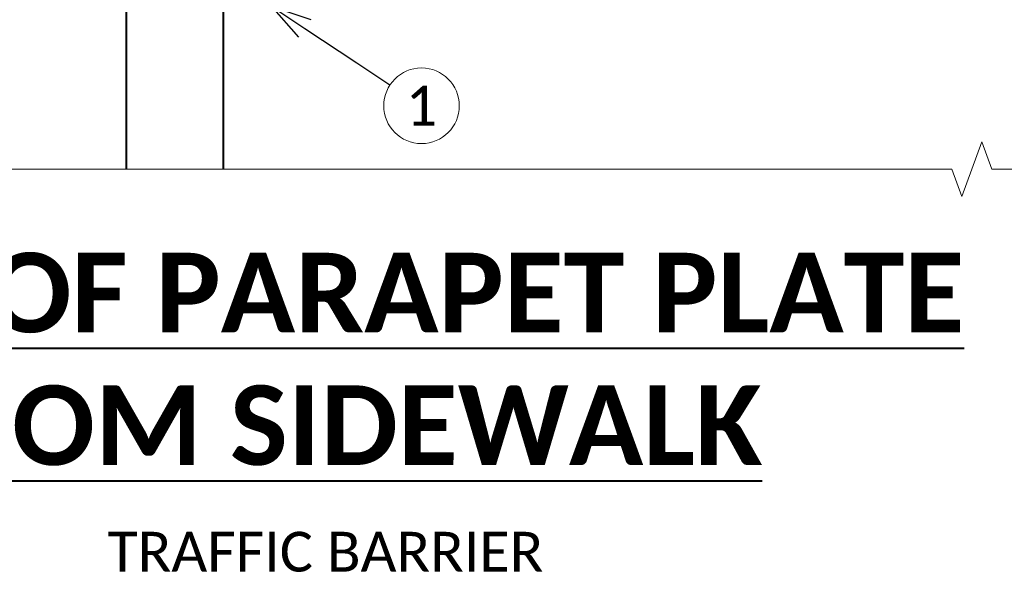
# Model space of a CAD drawing. Header units: metres. Extents: x -138 to 797, y -50 to 519.
# Tile 279 of 311: x 197 to 234, y 409 to 430. Entities that reach past the tile are written whole.
import ezdxf
from ezdxf import colors
from ezdxf.entities.mleader import LeaderData, LeaderLine
from ezdxf.math import Vec2, Vec3

# ---------------------------------------------------------------- set-up
doc = ezdxf.new("R2010")
doc.units = ezdxf.units.M
doc.header["$MEASUREMENT"] = 0
for name, color, linetype, lineweight in [('B_ANNO_BREAK', 7, 'Continuous', 18), ('B_ANNO_DIM', 7, 'Continuous', 18), ('B_ANNO_SYMB', 7, 'Continuous', 18), ('B_ANNO_TEXT', 7, 'Continuous', 18), ('B_ANNO_TEXT_TITLE', 7, 'Continuous', 40), ('B_DETAIL_OBJ', 7, 'Continuous', 40)]:
    doc.layers.add(name, color=color, linetype=linetype, lineweight=lineweight)
doc.styles.add('Annotative', font='calibri.ttf', dxfattribs={"height": 0.0625})
doc.styles.get("Standard").update_dxf_attribs({"font": 'calibri.ttf'})
doc.styles.add('Title', font='calibrib.ttf', dxfattribs={"height": 0.125})

# ---------------------------------------------------------------- blocks, each defined once
blk = doc.blocks.new('_Open30')
at = {"color": 0, "linetype": 'ByBlock', "lineweight": -2}
for p, q in [((-1, 0.268), (0, 0)), ((0, 0), (-1, -0.268)), ((0, 0), (-1, 0))]:
    blk.add_line(p, q, dxfattribs=at)
blk = doc.blocks.new('*U739')
at = {"layer": 'B_ANNO_BREAK', "flags": 128}
blk.add_lwpolyline([(362.3185, 157.2406), (346.1156, 157.2406), (345.7403, 158.2716), (344.9899, 156.2097), (344.6146, 157.2406), (307.3335, 157.2406), (306.9583, 158.2716), (306.2078, 156.2097), (305.8326, 157.2406), (281.8897, 157.2406)], dxfattribs=at)
at = {"layer": 'B_ANNO_SYMB'}
blk.add_circle((324.6129, 159.6292), 1.4255, dxfattribs=at)
at = {"layer": 'B_DETAIL_OBJ'}
for p, q in [((313.4689, 163.3743), (313.4689, 157.2406)), ((317.1289, 163.3743), (317.1289, 157.2406))]:
    blk.add_line(p, q, dxfattribs=at)
at = {"layer": 'B_ANNO_DIM', "insert": (304.0453, 143.5666), "char_height": 1.5, "width": 33.886937, "attachment_point": 1, "style": 'Annotative'}
blk.add_mtext('\\pxqc;TRAFFIC BARRIER', dxfattribs=at)
at = {"layer": 'B_ANNO_TEXT', "insert": (324.6129, 159.6292), "char_height": 1.5, "width": 3.563823, "attachment_point": 5, "style": 'Annotative'}
blk.add_mtext('1', dxfattribs=at)
at = {"layer": 'B_ANNO_TEXT_TITLE', "insert": (288.3003, 154.0871), "char_height": 3, "width": 65.300027, "attachment_point": 1, "style": 'Title'}
blk.add_mtext('\\pxqc;{\\LVIEW OF PARAPET PLATE\\PFROM SIDEWALK}', dxfattribs=at)
at = {"layer": 'B_ANNO_DIM'}
ml = blk.add_multileader_mtext('Standard', dxfattribs=at)
ml.set_content('', color=256)
ml.set_leader_properties()
ml.set_arrow_properties(name='OPEN30')
ml.build(insert=Vec2(0, 0))
ml.multileader.update_dxf_attribs({"text_right_attachment_type": 3, "dogleg_length": 0.0625, "arrow_head_size": 1.5, "scale": 24})
ctx = ml.context
ctx.base_point, ctx.scale, ctx.char_height, ctx.arrow_head_size, ctx.landing_gap_size, ctx.plane_origin, ctx.plane_x_axis, ctx.plane_y_axis = Vec3(323.4246, 160.4167), 24, 1.5, 1.5, 0.75, Vec3(319.2753, 163.1667), Vec3(0.8335492, -0.5524453), Vec3(0.5524453, 0.8335492)
ctx.right_attachment = 3
notes = []
notes.append((ctx, [(0, (1, 1, 0), (322.1743, 161.2454), (0.8335492, -0.5524453), 1.5, [(0, [(318.9621, 163.3743), (322.1743, 161.2454), (322.1743, 161.2454)], 0, [])])]))
ctx.mtext.insert, ctx.mtext.text_direction, ctx.mtext.rotation, ctx.mtext.flow_direction = Vec3(324.4641, 160.6275), Vec3(0.8335492, -0.5524453), 5.6978903, 5
for ctx, leaders in notes:
    for number, flags, end, landing, length, lines in leaders:
        leader = LeaderData()
        leader.index, (leader.has_last_leader_line, leader.has_dogleg_vector, leader.attachment_direction) = number, flags
        leader.last_leader_point, leader.dogleg_vector, leader.dogleg_length = Vec3(end), Vec3(landing), length
        for number, points, colour, breaks in lines:
            line = LeaderLine()
            line.index, line.vertices, line.color, line.breaks = number, Vec3.list(points), colors.encode_raw_color(colour), breaks
            leader.lines.append(line)
        ctx.leaders.append(leader)

msp = doc.modelspace()

# ---------------------------------------------------------------- block references
msp.add_blockref('*U739', (-112.829, 266.839))

doc.saveas('drawing.dxf')
